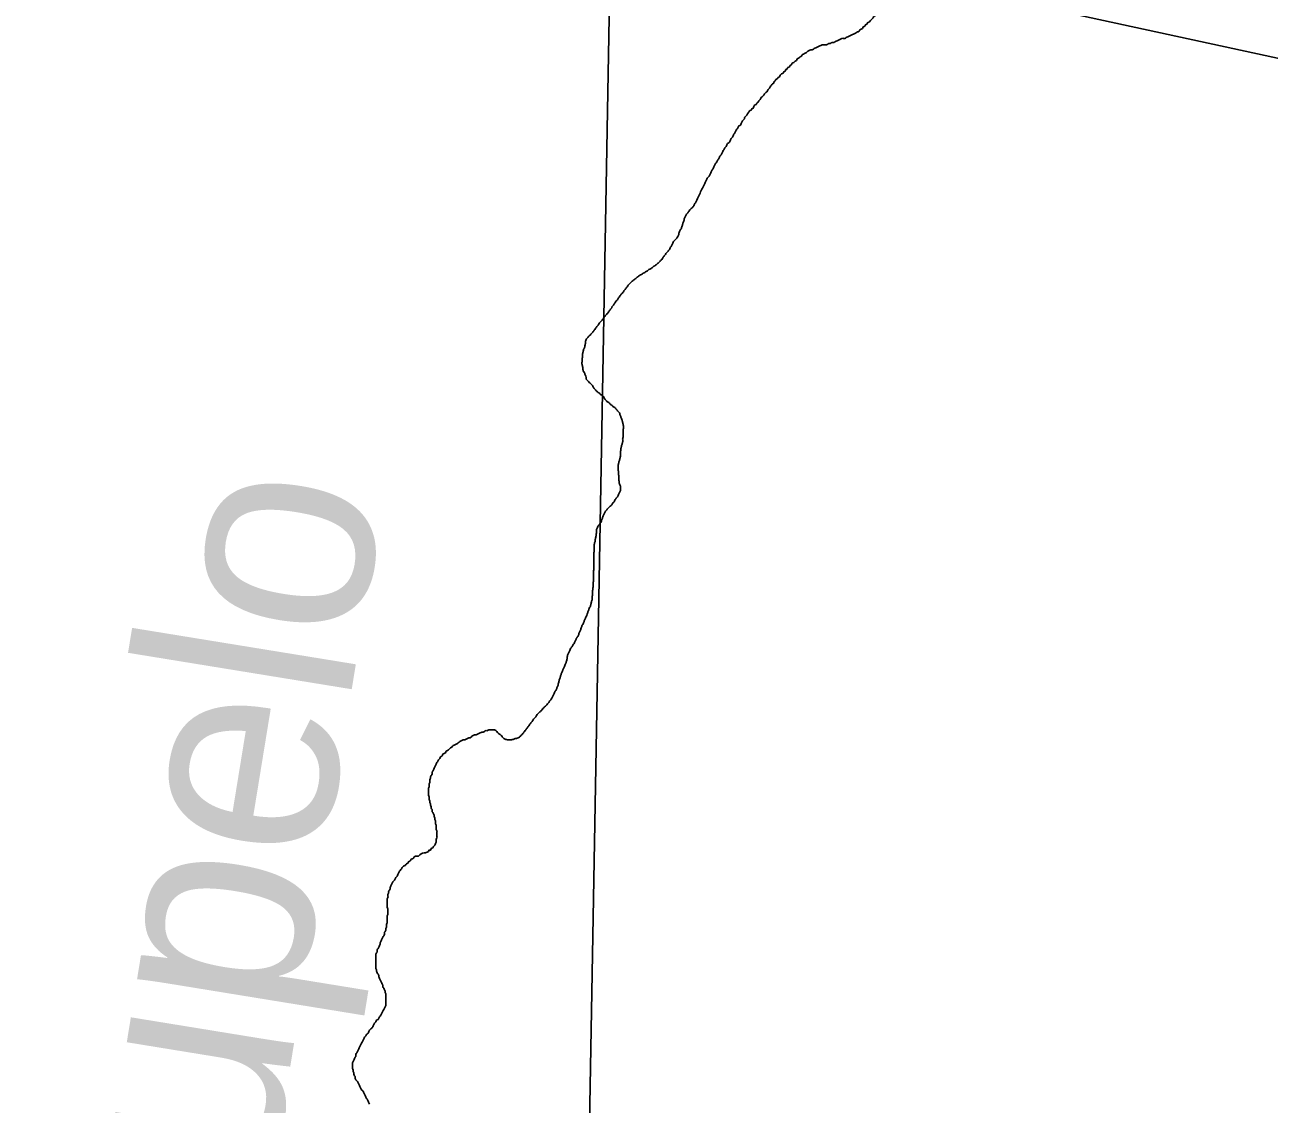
# Model space of a CAD drawing. Extents: x 813775 to 1157140, y 1757555 to 1979907.
# Drawn here: x 1029355 to 1034239, y 1835883 to 1840122 of the extents above; entities that cross this region are included whole.
import ezdxf

# ---------------------------------------------------------------- set-up
doc = ezdxf.new("R2010")
doc.units = 0
for name, color, linetype in [('Level 35', 7, 'Continuous'), ('Level 5', 7, 'Continuous'), ('R_Draft', 7, 'Continuous')]:
    doc.layers.add(name, color=color, linetype=linetype)

msp = doc.modelspace()

# ---------------------------------------------------------------- linework, layer by layer
at = {"layer": 'Level 35'}
for points in [[(1032749.5, 1840202.5), (1032743.9, 1840199.7), (1032738.4, 1840196.9), (1032732.8, 1840194.1), (1032727.2, 1840191.3), (1032721.6, 1840185.7), (1032716, 1840183), (1032713.3, 1840177.4), (1032707.7, 1840174.6), (1032702.1, 1840169), (1032696.5, 1840163.4), (1032693.7, 1840157.8), (1032688.2, 1840155), (1032685.4, 1840149.5), (1032679.8, 1840143.9), (1032674.2, 1840138.3), (1032668.6, 1840132.7), (1032663.1, 1840129.9), (1032660.3, 1840124.3), (1032654.7, 1840121.6), (1032651.9, 1840116), (1032646.3, 1840113.2), (1032643.5, 1840107.6), (1032637.9, 1840104.8), (1032632.4, 1840102), (1032629.6, 1840096.4), (1032624, 1840093.7), (1032618.4, 1840090.9), (1032612.8, 1840088.1), (1032607.3, 1840085.3), (1032601.7, 1840082.5), (1032596.1, 1840079.7), (1032590.5, 1840076.9), (1032585, 1840074.1), (1032579.4, 1840071.3), (1032573.8, 1840068.5), (1032568.2, 1840068.5), (1032562.6, 1840068.5), (1032557.1, 1840065.7), (1032551.5, 1840063), (1032545.9, 1840060.2), (1032540.3, 1840057.4), (1032534.7, 1840054.6), (1032529.2, 1840051.8), (1032523.6, 1840051.8), (1032518, 1840049), (1032512.4, 1840049), (1032506.8, 1840046.2), (1032501.3, 1840043.4), (1032495.7, 1840043.4), (1032490.1, 1840043.4), (1032484.5, 1840043.4), (1032479, 1840040.6), (1032473.4, 1840037.8), (1032467.8, 1840035), (1032462.2, 1840032.3), (1032456.6, 1840029.5), (1032451.1, 1840026.7), (1032445.5, 1840023.9), (1032439.9, 1840023.9), (1032434.3, 1840021.1), (1032428.7, 1840018.3), (1032423.2, 1840012.7), (1032417.6, 1840009.9), (1032412, 1840007.1), (1032406.4, 1840004.3), (1032403.6, 1839998.8), (1032398.1, 1839996), (1032392.5, 1839990.4), (1032386.9, 1839987.6), (1032384.1, 1839982), (1032378.5, 1839979.2), (1032373, 1839973.7), (1032367.4, 1839970.9), (1032364.6, 1839965.3), (1032359, 1839962.5), (1032356.2, 1839956.9), (1032350.6, 1839954.1), (1032347.9, 1839948.5), (1032342.3, 1839945.7), (1032339.5, 1839940.2), (1032333.9, 1839937.4), (1032331.1, 1839931.8), (1032325.5, 1839929), (1032320, 1839923.4), (1032317.2, 1839917.8), (1032311.6, 1839915), (1032308.8, 1839909.5), (1032303.2, 1839906.7), (1032300.4, 1839901.1), (1032294.9, 1839898.3)], [(1032294.9, 1839898.3), (1032294.9, 1839892.7), (1032289.3, 1839889.9), (1032286.5, 1839884.4), (1032280.9, 1839878.8), (1032278.1, 1839873.2), (1032272.5, 1839867.6), (1032269.8, 1839862), (1032264.2, 1839856.4), (1032258.6, 1839850.9), (1032255.8, 1839845.3), (1032250.2, 1839839.7), (1032244.7, 1839834.1), (1032241.9, 1839828.5), (1032236.3, 1839823), (1032233.5, 1839817.4), (1032227.9, 1839814.6), (1032225.1, 1839809), (1032219.5, 1839806.2), (1032216.8, 1839800.6), (1032214, 1839795), (1032208.4, 1839792.3), (1032205.6, 1839786.7), (1032200, 1839783.9), (1032197.2, 1839778.3), (1032191.7, 1839772.7), (1032188.9, 1839767.1), (1032183.3, 1839761.6), (1032180.5, 1839756), (1032177.7, 1839750.4), (1032172.1, 1839744.8), (1032169.3, 1839739.2), (1032166.6, 1839733.7), (1032163.8, 1839728.1), (1032158.2, 1839725.3), (1032155.4, 1839719.7), (1032152.6, 1839714.1), (1032147, 1839708.5), (1032144.2, 1839703), (1032141.4, 1839697.4), (1032138.7, 1839691.8), (1032135.9, 1839686.2), (1032133.1, 1839680.6), (1032127.5, 1839675), (1032124.7, 1839669.5), (1032121.9, 1839663.9), (1032119.1, 1839658.3), (1032113.6, 1839655.5), (1032110.8, 1839649.9), (1032108, 1839644.4), (1032102.4, 1839638.8), (1032099.6, 1839633.2), (1032096.8, 1839627.6), (1032094, 1839622), (1032091.2, 1839616.4), (1032088.5, 1839610.9), (1032082.9, 1839605.3), (1032080.1, 1839599.7), (1032077.3, 1839594.1), (1032074.5, 1839588.5), (1032071.7, 1839583), (1032066.1, 1839577.4), (1032063.3, 1839571.8), (1032060.6, 1839566.2), (1032057.8, 1839560.6), (1032055, 1839555), (1032052.2, 1839549.5), (1032049.4, 1839543.9), (1032046.6, 1839538.3), (1032043.8, 1839532.7), (1032041, 1839527.1), (1032035.5, 1839521.6), (1032032.7, 1839516), (1032029.9, 1839510.4), (1032027.1, 1839504.8), (1032024.3, 1839499.2), (1032021.5, 1839493.7), (1032018.7, 1839488.1), (1032015.9, 1839482.5), (1032013.1, 1839476.9), (1032010.3, 1839471.3), (1032007.6, 1839465.7)], [(1032010.3, 1839471.3), (1031990.5, 1839428.1), (1031987.7, 1839422.5), (1031983.6, 1839416.9), (1031980.8, 1839411.3), (1031976.6, 1839405.7), (1031971, 1839400.2), (1031965.4, 1839394.6), (1031961.3, 1839389), (1031957.1, 1839383.4), (1031952.9, 1839377.8), (1031950.1, 1839372.3), (1031947.3, 1839368.1), (1031944.5, 1839362.5), (1031943.1, 1839356.9), (1031941.7, 1839351.3), (1031938.9, 1839345.7), (1031937.5, 1839340.2), (1031936.1, 1839334.6), (1031933.4, 1839329), (1031932, 1839323.4), (1031929.2, 1839317.8), (1031926.4, 1839312.3), (1031923.6, 1839306.7), (1031922.2, 1839301.1), (1031920.8, 1839295.5), (1031918, 1839289.9), (1031913.8, 1839284.4), (1031909.6, 1839278.8), (1031904.1, 1839273.2), (1031899.9, 1839267.6), (1031897.1, 1839262), (1031894.3, 1839256.4), (1031891.5, 1839250.9), (1031888.7, 1839245.3), (1031885.9, 1839239.7), (1031881.8, 1839235.5), (1031877.6, 1839229.9), (1031873.4, 1839225.7), (1031869.2, 1839220.2), (1031865, 1839214.6), (1031860.8, 1839209), (1031858, 1839203.4), (1031852.5, 1839197.8), (1031848.3, 1839193.7), (1031844.1, 1839188.1), (1031838.5, 1839183.9), (1031832.9, 1839179.7), (1031827.4, 1839175.5), (1031821.8, 1839171.3), (1031816.2, 1839167.1), (1031810.6, 1839163), (1031805, 1839160.2), (1031799.5, 1839156), (1031793.9, 1839153.2), (1031788.3, 1839149), (1031782.7, 1839146.2), (1031777.2, 1839142), (1031771.6, 1839139.2), (1031766, 1839136.4), (1031761.8, 1839132.3), (1031756.2, 1839128.1), (1031750.7, 1839123.9), (1031745.1, 1839119.7), (1031739.5, 1839115.5), (1031735.3, 1839111.3), (1031731.1, 1839107.1), (1031725.6, 1839101.6), (1031721.4, 1839096), (1031717.2, 1839090.4), (1031713, 1839084.8), (1031708.8, 1839079.2), (1031704.6, 1839073.7), (1031700.4, 1839068.1), (1031696.3, 1839063.9), (1031692.1, 1839058.3), (1031687.9, 1839052.7), (1031683.7, 1839047.1), (1031680.9, 1839041.6), (1031676.7, 1839037.4), (1031672.6, 1839031.8), (1031668.4, 1839026.2), (1031665.6, 1839020.6), (1031661.4, 1839016.4), (1031658.6, 1839010.9)], [(1031658.6, 1839010.9), (1031654.4, 1839005.3), (1031650.2, 1838999.7), (1031646.1, 1838994.1), (1031641.9, 1838988.5), (1031637.7, 1838984.4), (1031633.5, 1838978.8), (1031629.3, 1838973.2), (1031625.1, 1838967.6), (1031621, 1838962), (1031615.4, 1838956.4), (1031611.2, 1838950.9), (1031607, 1838945.3), (1031602.8, 1838939.7), (1031598.6, 1838934.1), (1031594.5, 1838928.5), (1031590.3, 1838923), (1031586.1, 1838917.4), (1031581.9, 1838911.8), (1031576.3, 1838906.2), (1031570.7, 1838900.6), (1031566.6, 1838896.5), (1031562.4, 1838890.9), (1031558.2, 1838885.3), (1031555.4, 1838879.7), (1031555.4, 1838874.1), (1031555.4, 1838869.9), (1031554, 1838864.4), (1031552.6, 1838857.4), (1031551.2, 1838851.8), (1031548.4, 1838846.2), (1031547, 1838840.6), (1031545.6, 1838835.1), (1031544.2, 1838829.5), (1031544.2, 1838823.9), (1031544.2, 1838818.3), (1031542.9, 1838812.7), (1031542.9, 1838807.1), (1031542.9, 1838801.6), (1031541.5, 1838796), (1031541.5, 1838790.4), (1031542.9, 1838784.8), (1031544.2, 1838779.2), (1031545.6, 1838773.7), (1031545.6, 1838768.1), (1031547, 1838762.5), (1031549.8, 1838758.3), (1031552.6, 1838752.7), (1031554, 1838747.1), (1031556.8, 1838741.6), (1031558.2, 1838730.4)], [(1031558.2, 1838730.4), (1031570.7, 1838717.4), (1031574.9, 1838713.2), (1031579.1, 1838709.1), (1031583.3, 1838704.9), (1031586.1, 1838699.3), (1031590.3, 1838693.7), (1031594.5, 1838688.1), (1031598.6, 1838683.9), (1031602.8, 1838679.8), (1031608.4, 1838677), (1031612.6, 1838672.8), (1031616.8, 1838668.6), (1031622.3, 1838665.8), (1031626.5, 1838661.6), (1031629.3, 1838656), (1031633.5, 1838650.5), (1031637.7, 1838644.9), (1031641.9, 1838640.7), (1031647.5, 1838637.9), (1031651.6, 1838633.7), (1031655.8, 1838629.5), (1031661.4, 1838625.3), (1031665.6, 1838621.2), (1031671.2, 1838618.4), (1031675.3, 1838614.2), (1031679.5, 1838608.6), (1031683.7, 1838603), (1031689.3, 1838597.4), (1031690.7, 1838591.8), (1031693.5, 1838586.3), (1031694.9, 1838580.7), (1031697.7, 1838575.1), (1031699.1, 1838569.5), (1031700.4, 1838563.9), (1031701.8, 1838558.4), (1031703.2, 1838552.8), (1031704.6, 1838547.2), (1031704.6, 1838541.6), (1031704.6, 1838536), (1031703.2, 1838530.5), (1031703.2, 1838524.9), (1031703.2, 1838519.3), (1031703.2, 1838513.7), (1031703.2, 1838508.1), (1031703.2, 1838502.5), (1031701.8, 1838497), (1031701.8, 1838491.4), (1031701.8, 1838485.8), (1031700.4, 1838480.2), (1031699.1, 1838474.6), (1031697.7, 1838469.1), (1031696.3, 1838463.5), (1031694.9, 1838457.9), (1031694.9, 1838452.3), (1031693.5, 1838446.7), (1031693.5, 1838441.2), (1031693.5, 1838435.6), (1031693.5, 1838430), (1031692.1, 1838424.4), (1031690.7, 1838418.8), (1031689.3, 1838413.2), (1031687.9, 1838407.7), (1031686.5, 1838402.1), (1031685.1, 1838396.5), (1031683.7, 1838390.9), (1031683.7, 1838385.3), (1031683.7, 1838379.8), (1031683.7, 1838374.2), (1031685.1, 1838368.6), (1031685.1, 1838363), (1031685.1, 1838357.4), (1031686.5, 1838351.9), (1031686.5, 1838346.3), (1031686.5, 1838340.7), (1031686.5, 1838335.1), (1031687.9, 1838329.5), (1031687.9, 1838323.9), (1031689.3, 1838318.4), (1031692.1, 1838312.8), (1031693.5, 1838307.2), (1031693.5, 1838301.6), (1031693.5, 1838296), (1031692.1, 1838290.5), (1031689.3, 1838284.9), (1031686.5, 1838279.3), (1031683.7, 1838273.7), (1031680.9, 1838268.1), (1031676.7, 1838262.6), (1031672.6, 1838257), (1031669.8, 1838251.4)], [(1031669.8, 1838251.4), (1031665.6, 1838245.8), (1031661.4, 1838241.6), (1031658.6, 1838236), (1031653, 1838231.9), (1031648.8, 1838227.7), (1031643.3, 1838222.1), (1031639.1, 1838216.5), (1031634.9, 1838212.3), (1031632.1, 1838206.7), (1031629.3, 1838201.2), (1031626.5, 1838195.6), (1031623.7, 1838190), (1031622.3, 1838184.4), (1031619.6, 1838178.8), (1031618.2, 1838173.2), (1031615.4, 1838167.7), (1031612.6, 1838162.1), (1031609.8, 1838157.9), (1031605.6, 1838153.7), (1031602.8, 1838148.1), (1031600, 1838142.6), (1031598.6, 1838137), (1031598.6, 1838131.4), (1031598.6, 1838125.8), (1031597.2, 1838120.2), (1031597.2, 1838114.6), (1031595.9, 1838109.1), (1031594.5, 1838103.5), (1031593.1, 1838097.9), (1031593.1, 1838092.3), (1031591.7, 1838086.7), (1031590.3, 1838081.2), (1031590.3, 1838075.6), (1031590.3, 1838070), (1031590.3, 1838064.4), (1031590.3, 1838060.2), (1031590.3, 1838054.6), (1031588.9, 1838049.1), (1031588.9, 1838043.5), (1031588.9, 1838037.9), (1031588.9, 1838032.3), (1031588.9, 1838026.7), (1031588.9, 1838021.2), (1031588.9, 1838015.6), (1031588.9, 1838011.4), (1031588.9, 1838005.8), (1031588.9, 1838000.2), (1031588.9, 1837994.6), (1031588.9, 1837989.1), (1031588.9, 1837983.5), (1031587.5, 1837977.9), (1031587.5, 1837972.3), (1031587.5, 1837966.7), (1031587.5, 1837961.2), (1031587.5, 1837955.6), (1031587.5, 1837950), (1031587.5, 1837944.4), (1031587.5, 1837938.8), (1031586.1, 1837933.3), (1031586.1, 1837927.7), (1031586.1, 1837922.1), (1031586.1, 1837916.5), (1031584.7, 1837910.9), (1031584.7, 1837905.3), (1031583.3, 1837899.8), (1031583.3, 1837894.2), (1031583.3, 1837888.6), (1031583.3, 1837883), (1031581.9, 1837877.4), (1031581.9, 1837871.9), (1031581.9, 1837866.3), (1031580.5, 1837860.7), (1031579.1, 1837855.1), (1031577.7, 1837849.5), (1031576.3, 1837844), (1031574.9, 1837838.4), (1031572.1, 1837832.8), (1031569.4, 1837827.2), (1031568, 1837821.6), (1031565.2, 1837816), (1031563.8, 1837810.5), (1031561, 1837806.3)], [(1031529.3, 1837727.9), (1031530.7, 1837733.4), (1031533.5, 1837739), (1031536.3, 1837744.6), (1031537.7, 1837750.2), (1031540.5, 1837755.8), (1031541.9, 1837761.3), (1031544.7, 1837766.9), (1031547.5, 1837772.5), (1031550.2, 1837778.1), (1031551.6, 1837783.7), (1031554.4, 1837789.3), (1031557.2, 1837794.8), (1031563.8, 1837810.5)], [(1031204.2, 1837349.7), (1031218.3, 1837335.8), (1031222.5, 1837333), (1031226.7, 1837328.8), (1031230.9, 1837323.2), (1031235, 1837319), (1031240.6, 1837316.2), (1031246.2, 1837314.8), (1031251.8, 1837313.4), (1031257.4, 1837313.4), (1031262.9, 1837313.4), (1031268.5, 1837314.8), (1031274.1, 1837316.2), (1031279.7, 1837319), (1031285.3, 1837319), (1031290.8, 1837321.8), (1031296.4, 1837324.6), (1031302, 1837330.2), (1031306.2, 1837334.4), (1031310.4, 1837338.6), (1031313.2, 1837344.1), (1031318.7, 1837349.7), (1031322.9, 1837355.3), (1031327.1, 1837360.9), (1031331.3, 1837366.5), (1031335.5, 1837372), (1031339.6, 1837377.6), (1031343.8, 1837383.2), (1031348, 1837388.8), (1031352.2, 1837394.4), (1031356.4, 1837400), (1031360.6, 1837404.1), (1031363.4, 1837409.7), (1031368.9, 1837415.3), (1031374.5, 1837420.9), (1031378.7, 1837425.1), (1031382.9, 1837429.3), (1031387.1, 1837434.8), (1031391.3, 1837439), (1031395.4, 1837443.2), (1031401, 1837448.8), (1031406.6, 1837454.4), (1031412.2, 1837460), (1031415, 1837465.5), (1031419.1, 1837471.1), (1031423.3, 1837476.7), (1031426.1, 1837482.3), (1031428.9, 1837487.9), (1031431.7, 1837493.4), (1031434.5, 1837499), (1031437.3, 1837504.6), (1031440.1, 1837510.2), (1031442.9, 1837515.8), (1031444.2, 1837520), (1031447, 1837525.5), (1031448.4, 1837531.1), (1031449.8, 1837536.7), (1031451.2, 1837542.3), (1031452.6, 1837547.9), (1031455.4, 1837554.8), (1031456.8, 1837560.4), (1031458.2, 1837564.6), (1031459.6, 1837570.2), (1031461, 1837575.8), (1031463.8, 1837581.3), (1031466.6, 1837586.9), (1031468, 1837591.1), (1031470.7, 1837596.7), (1031473.5, 1837602.3), (1031476.3, 1837609.3), (1031479.1, 1837614.8), (1031480.5, 1837620.4), (1031481.9, 1837626), (1031483.3, 1837631.6), (1031483.3, 1837637.2), (1031484.7, 1837642.7), (1031486.1, 1837648.3), (1031488.9, 1837653.9), (1031491.7, 1837659.5), (1031494.5, 1837665.1), (1031497.2, 1837672), (1031501.4, 1837677.6), (1031504.2, 1837683.2), (1031508.4, 1837688.8), (1031512.6, 1837695.8), (1031515.4, 1837701.3), (1031518.2, 1837706.9), (1031519.6, 1837711.1), (1031523.7, 1837716.7), (1031526.5, 1837722.3), (1031529.3, 1837727.9)], [(1031081.5, 1837313.4), (1031087.1, 1837316.2), (1031092.7, 1837319), (1031098.2, 1837321.8), (1031103.8, 1837321.8), (1031109.4, 1837327.4), (1031115, 1837330.2), (1031120.5, 1837333), (1031126.1, 1837333), (1031131.7, 1837335.8), (1031137.3, 1837338.6), (1031142.9, 1837341.4), (1031148.4, 1837344.1), (1031154, 1837344.1), (1031159.6, 1837346.9), (1031165.2, 1837349.7), (1031170.8, 1837349.7), (1031176.3, 1837352.5), (1031181.9, 1837352.5), (1031187.5, 1837352.5), (1031193.1, 1837352.5), (1031198.6, 1837352.5), (1031204.2, 1837349.7), (1031205.2, 1837349.5)], [(1030900.2, 1836856.9), (1030922.5, 1836869.7), (1030928.1, 1836869.7), (1030933.7, 1836872.5), (1030939.2, 1836875.3), (1030942, 1836880.9), (1030947.6, 1836880.9), (1030950.4, 1836886.5), (1030956, 1836889.3), (1030958.8, 1836894.8), (1030964.3, 1836900.4), (1030967.1, 1836906), (1030969.9, 1836911.6), (1030969.9, 1836917.2), (1030969.9, 1836922.8), (1030972.7, 1836928.3), (1030972.7, 1836933.9), (1030972.7, 1836939.5), (1030972.7, 1836945.1), (1030972.7, 1836950.7), (1030972.7, 1836956.2), (1030969.9, 1836961.8), (1030969.9, 1836967.4), (1030969.9, 1836973), (1030969.9, 1836978.6), (1030967.1, 1836984.1), (1030967.1, 1836989.7), (1030967.1, 1836995.3), (1030964.3, 1837000.9), (1030964.3, 1837006.5), (1030961.6, 1837012.1), (1030961.6, 1837017.6), (1030958.8, 1837023.2), (1030956, 1837028.8), (1030953.2, 1837034.4), (1030953.2, 1837040), (1030950.4, 1837045.5), (1030950.4, 1837051.1), (1030947.6, 1837056.7), (1030947.6, 1837062.3), (1030944.8, 1837067.9), (1030944.8, 1837073.4), (1030942, 1837079), (1030942, 1837084.6), (1030942, 1837090.2), (1030939.2, 1837095.8), (1030939.2, 1837101.4), (1030939.2, 1837106.9), (1030939.2, 1837112.5), (1030939.2, 1837118.1), (1030939.2, 1837123.7), (1030942, 1837129.3), (1030942, 1837134.8), (1030942, 1837140.4), (1030944.8, 1837146), (1030944.8, 1837151.6), (1030944.8, 1837157.2), (1030947.6, 1837162.7), (1030947.6, 1837168.3), (1030950.4, 1837173.9), (1030953.2, 1837179.5), (1030953.2, 1837185.1), (1030956, 1837190.7), (1030958.8, 1837196.2), (1030961.6, 1837201.8), (1030964.3, 1837207.4), (1030967.1, 1837213), (1030969.9, 1837218.6), (1030972.7, 1837224.1), (1030975.5, 1837229.7), (1030978.3, 1837235.3), (1030983.9, 1837240.9), (1030986.7, 1837246.5), (1030992.2, 1837249.3), (1030995, 1837254.8), (1031000.6, 1837260.4), (1031006.2, 1837263.2), (1031009, 1837268.8), (1031014.6, 1837271.6), (1031020.1, 1837277.2), (1031025.7, 1837282.7), (1031031.3, 1837285.5), (1031036.9, 1837291.1), (1031042.4, 1837293.9), (1031048, 1837296.7), (1031053.6, 1837299.5), (1031059.2, 1837305.1), (1031064.8, 1837307.9), (1031070.3, 1837310.7), (1031075.9, 1837313.4), (1031081.5, 1837313.4)], [(1030900.2, 1836856.9), (1030894.6, 1836856.9), (1030889, 1836856.9), (1030883.5, 1836854.1), (1030880.7, 1836848.5), (1030875.1, 1836845.7), (1030869.5, 1836842.9), (1030866.7, 1836837.4), (1030861.1, 1836834.6), (1030858.4, 1836829), (1030852.8, 1836826.2), (1030847.2, 1836820.6), (1030841.6, 1836817.8), (1030836, 1836812.3), (1030833.2, 1836806.7), (1030827.7, 1836801.1), (1030824.9, 1836795.5), (1030822.1, 1836789.9), (1030819.3, 1836784.3), (1030816.5, 1836778.8), (1030810.9, 1836773.2), (1030808.1, 1836767.6), (1030805.4, 1836762), (1030799.8, 1836756.4), (1030797, 1836750.9), (1030794.2, 1836745.3), (1030791.4, 1836739.7), (1030788.6, 1836734.1), (1030788.6, 1836728.5), (1030785.8, 1836722.9), (1030783, 1836717.4), (1030783, 1836711.8), (1030780.2, 1836706.2), (1030780.2, 1836700.6), (1030780.2, 1836695), (1030777.5, 1836689.5), (1030777.5, 1836683.9), (1030777.5, 1836678.3), (1030777.5, 1836672.7), (1030777.5, 1836667.1), (1030777.5, 1836661.6), (1030777.5, 1836656), (1030780.2, 1836650.4), (1030780.2, 1836644.8), (1030780.2, 1836639.2), (1030780.2, 1836633.6), (1030780.2, 1836628.1), (1030777.5, 1836622.5), (1030777.5, 1836616.9), (1030777.5, 1836611.3), (1030777.5, 1836605.7), (1030777.5, 1836600.2), (1030777.5, 1836594.6), (1030774.7, 1836589), (1030774.7, 1836583.4), (1030774.7, 1836577.8), (1030771.9, 1836572.3), (1030771.9, 1836566.7), (1030769.1, 1836561.1), (1030766.3, 1836555.5), (1030766.3, 1836549.9), (1030763.5, 1836544.3), (1030760.7, 1836538.8), (1030757.9, 1836533.2), (1030755.1, 1836527.6), (1030752.4, 1836522), (1030749.6, 1836516.4), (1030749.6, 1836510.9), (1030746.8, 1836505.3), (1030744, 1836499.7), (1030741.2, 1836494.1), (1030738.4, 1836488.5), (1030738.4, 1836483), (1030735.6, 1836477.4), (1030732.8, 1836471.8), (1030732.8, 1836466.2), (1030732.8, 1836460.6), (1030732.8, 1836455), (1030732.8, 1836449.5), (1030732.8, 1836443.9), (1030732.8, 1836438.3), (1030732.8, 1836432.7), (1030732.8, 1836427.1), (1030732.8, 1836421.6), (1030732.8, 1836416), (1030735.6, 1836410.4), (1030735.6, 1836404.8), (1030738.4, 1836399.2), (1030741.2, 1836393.7), (1030744, 1836388.1), (1030744, 1836382.5)], [(1030744, 1836382.5), (1030746.8, 1836376.9), (1030749.6, 1836371.3), (1030752.4, 1836365.7), (1030755.1, 1836360.2), (1030757.9, 1836354.6), (1030760.7, 1836349), (1030760.7, 1836343.4), (1030763.5, 1836337.8), (1030766.3, 1836332.3), (1030769.1, 1836326.7), (1030769.1, 1836321.1), (1030771.9, 1836315.5), (1030771.9, 1836309.9), (1030771.9, 1836304.3), (1030771.9, 1836298.8), (1030771.9, 1836293.2), (1030771.9, 1836287.6), (1030771.9, 1836282), (1030771.9, 1836276.4), (1030771.9, 1836270.9), (1030769.1, 1836265.3), (1030766.3, 1836259.7), (1030763.5, 1836254.1), (1030760.7, 1836248.5), (1030757.9, 1836243), (1030755.1, 1836237.4), (1030752.4, 1836231.8), (1030746.8, 1836226.2), (1030744, 1836220.6), (1030741.2, 1836215), (1030735.6, 1836212.3), (1030732.8, 1836206.7), (1030727.3, 1836201.1), (1030724.5, 1836195.5), (1030721.7, 1836189.9), (1030718.9, 1836184.4), (1030713.3, 1836178.8), (1030707.7, 1836173.2), (1030704.9, 1836167.6), (1030702.1, 1836162), (1030696.6, 1836156.4), (1030693.8, 1836150.9), (1030688.2, 1836145.3), (1030685.4, 1836139.7), (1030682.6, 1836134.1), (1030679.8, 1836128.5), (1030677, 1836123), (1030674.3, 1836117.4), (1030671.5, 1836111.8), (1030668.7, 1836106.2), (1030665.9, 1836100.6), (1030663.1, 1836095), (1030660.3, 1836089.5), (1030657.5, 1836083.9), (1030654.7, 1836078.3), (1030654.7, 1836072.7), (1030651.9, 1836067.1), (1030649.2, 1836061.6), (1030646.4, 1836056), (1030643.6, 1836050.4), (1030640.8, 1836044.8), (1030640.8, 1836039.2), (1030640.8, 1836033.7), (1030640.8, 1836028.1), (1030640.8, 1836022.5), (1030643.6, 1836016.9), (1030643.6, 1836011.3), (1030646.4, 1836005.7), (1030646.4, 1836000.2), (1030649.2, 1835994.6), (1030651.9, 1835989), (1030651.9, 1835983.4), (1030654.7, 1835977.8), (1030660.3, 1835972.3), (1030663.1, 1835966.7), (1030665.9, 1835961.1), (1030668.7, 1835955.5), (1030671.5, 1835949.9), (1030674.3, 1835944.4), (1030677, 1835938.8), (1030682.6, 1835933.2), (1030685.4, 1835927.6), (1030688.2, 1835922), (1030691, 1835916.4), (1030693.8, 1835910.9), (1030696.6, 1835905.3), (1030699.4, 1835899.7), (1030702.1, 1835894.1), (1030704.9, 1835888.5), (1030707.7, 1835883)]]:
    msp.add_spline(points, degree=3, dxfattribs=at)
at = {"layer": 'Level 5'}
msp.add_lwpolyline([(1031657.3, 1840668.2), (1031532, 1833598.6)], dxfattribs=at)
at = {"layer": 'R_Draft'}
msp.add_line((1092628.5, 1827333), (1002593.6, 1846862.3), dxfattribs=at)

# ---------------------------------------------------------------- texts
at = {"layer": 'Level 35'}
msp.add_text('Tupelo', height=844.8, rotation=80.7483, dxfattribs=at).set_placement((1030211.9, 1834895.8))

doc.saveas('drawing.dxf')
